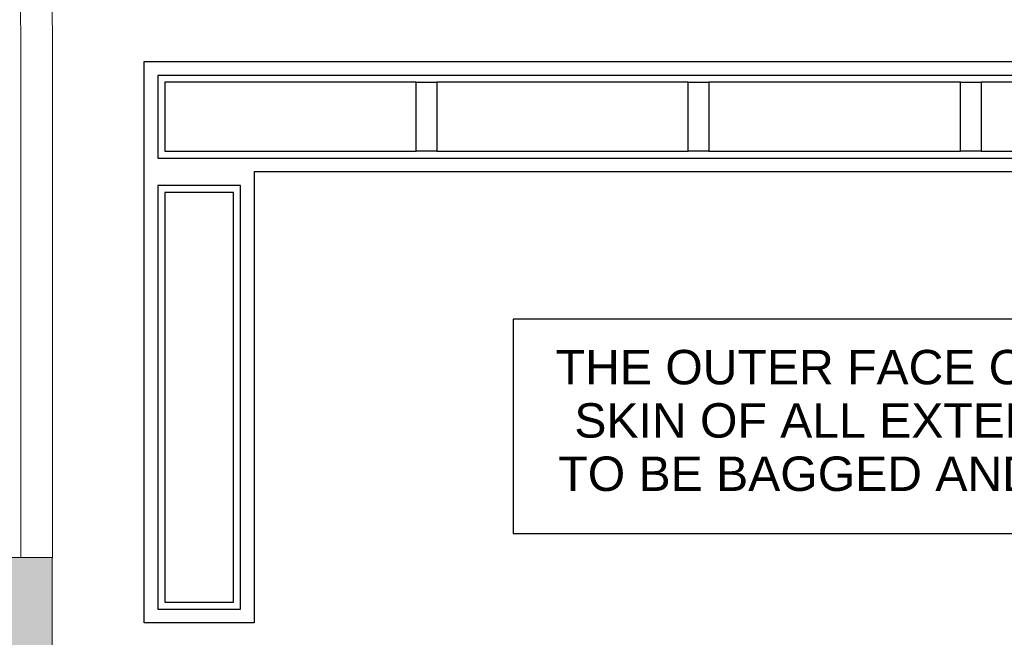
# Model space of a CAD drawing. Header units: millimetres. Extents: x -115474967 to 444143, y -74377 to 241828222.
# Tile 404 of 590: x 48965 to 52538, y -15932 to -13690. Entities that reach past the tile are written whole.
import ezdxf

# ---------------------------------------------------------------- set-up
doc = ezdxf.new("R2010")
doc.units = ezdxf.units.MM
doc.header["$MEASUREMENT"] = 0
doc.layers.add('00-3 Elev 03', color=9, linetype='Continuous')
for name, color, linetype, lineweight in [('1HATCH', 8, 'Continuous', 0), ('2 Walls', 4, 'Continuous', 50), ('GENERAL_WORKING_AND_SCRAT1_Pen_No__2', 1, 'Continuous', 25)]:
    doc.layers.add(name, color=color, linetype=linetype, lineweight=lineweight)
doc.layers.add('Room Names_Pen_No__7', color=7, linetype='Continuous', lineweight=5, true_color=0x9f07ff)
doc.styles.add('GENERATED_STYLE_2', font='arial.ttf')

msp = doc.modelspace()

# ---------------------------------------------------------------- hatches: boundary and pattern name
at = {"layer": '1HATCH'}
h = msp.add_hatch(dxfattribs=at)
h.set_pattern_fill('AR-CONC', color=256, scale=5)
h.set_pattern_definition([(50, (35203.988, -481.208), (35.86301, -3.137607), [3.75, -41.25]), (355, (35203.988, -481.21), (-6.937567, 37.609607), [3, -33]), (100.45144, (35206.976, -481.47), (28.92544, 34.472), [3.18701, -35.057106]), (46.1842, (35203.99, -471.21), (53.36207, -8.27596), [5.625, -61.875]), (96.63564, (35208.435, -471.9), (46.7331, 48.70593), [4.78052, -52.58569]), (351.18416, (35203.99, -471.21), (46.7331, 48.70593), [4.5, -49.5]), (21, (35208.988, -473.708), (29.845353, -20.130945), [3.75, -41.25]), (326, (35208.988, -473.71), (12.165767, 36.2575), [3, -33]), (71.45144, (35211.475, -475.386), (42.01112, 16.12656), [3.18701, -35.057106]), (37.5, (35203.988, -481.208), (0.607993, 16.644693), [0, -32.6, 0, -33.5, 0, -33.125]), (7.5, (35203.988, -481.208), (13.153477, 19.720586), [0, -19.1, 0, -31.85, 0, -12.625]), (327.5, (35192.838, -481.208), (26.691122, -1.127744), [0, -12.5, 0, -39, 0, -51.75]), (317.5, (35187.838, -481.208), (29.159308, 5.00525), [0, -16.25, 0, -25.9, 0, -36.75])])
h.paths.add_polyline_path([(48737.37645, -15642.52117), (48737.37647, -16042.52108), (48210.53898, -16042.52108), (48210.53918, -15642.52118), (47985.73103, -15642.52118), (47988.99788, -16242.52118), (49082.37633, -16242.52133), (49082.37647, -15642.52119)])

# ---------------------------------------------------------------- linework, layer by layer
at = {"layer": '00-3 Elev 03'}
for p, q in [((49416.21733, -13892.52104), (49416.21733, -13842.52143)), ((49416.21733, -13842.52143), (55416.21737, -13842.52143)), ((49416.21733, -14192.5211), (49416.21733, -13892.52104)), ((49466.21754, -13892.52104), (49466.21754, -14192.5211)), ((55366.21776, -13892.52104), (49466.21754, -13892.52104)), ((49491.21735, -13917.52144), (49491.21735, -14167.5213)), ((50403.71744, -13917.52144), (49491.21735, -13917.52144)), ((50403.71744, -14167.5213), (50403.71744, -13917.52144)), ((50403.71744, -13917.52144), (50478.71745, -13917.52144)), ((50478.71745, -13917.52144), (50478.71745, -14167.5213)), ((51391.21754, -13917.52144), (50478.71745, -13917.52144)), ((51391.21754, -14167.5213), (51391.21754, -13917.52144)), ((51391.21754, -13917.52144), (51466.21755, -13917.52144)), ((51466.21755, -13917.52144), (51466.21755, -14167.5213)), ((52378.71764, -13917.52144), (51466.21755, -13917.52144)), ((52378.71764, -14167.5213), (52378.71764, -13917.52144)), ((52378.71764, -13917.52144), (52453.71766, -13917.52144)), ((52453.71766, -13917.52144), (52453.71766, -14167.5213)), ((53366.21774, -13917.52144), (52453.71766, -13917.52144)), ((49491.21735, -14167.5213), (50403.71744, -14167.5213)), ((50478.71745, -14167.5213), (50403.71744, -14167.5213)), ((50478.71745, -14167.5213), (51391.21754, -14167.5213)), ((51466.21755, -14167.5213), (51391.21754, -14167.5213)), ((51466.21755, -14167.5213), (52378.71764, -14167.5213)), ((52453.71766, -14167.5213), (52378.71764, -14167.5213)), ((52453.71766, -14167.5213), (53366.21774, -14167.5213)), ((49416.21733, -14242.52131), (49416.21733, -14192.5211)), ((49466.21754, -14192.5211), (55366.21776, -14192.5211)), ((49416.21733, -14292.52093), (49416.21733, -14242.52131)), ((55416.21737, -14242.52131), (49816.21781, -14242.52131)), ((55416.21737, -14242.52131), (49816.21781, -14242.52131)), ((49816.21781, -14242.52131), (49816.21781, -14292.52093)), ((49416.21733, -15829.7546), (49416.21733, -14292.52093)), ((49466.21754, -14292.52093), (49466.21754, -15829.7546)), ((49766.2176, -14292.52093), (49466.21754, -14292.52093)), ((49491.21735, -14317.52133), (49491.21735, -15804.75479)), ((49741.21779, -14317.52133), (49491.21735, -14317.52133)), ((49741.21779, -15804.75479), (49741.21779, -14317.52133)), ((49766.2176, -15829.7546), (49766.2176, -14292.52093)), ((49816.21781, -14292.52093), (49816.21781, -15829.7546)), ((49491.21735, -15804.75479), (49741.21779, -15804.75479)), ((49416.21733, -15879.7548), (49416.21733, -15829.7546)), ((49466.21754, -15829.7546), (49766.2176, -15829.7546)), ((49816.21781, -15829.7546), (49816.21781, -15879.7548)), ((49816.21781, -15879.7548), (49416.21733, -15879.7548))]:
    msp.add_line(p, q, dxfattribs=at)
at = {"layer": '2 Walls', "lineweight": 5}
for points in [[(49082.37653, -11777.86685), (48967.37653, -11777.86685), (48968.63278, -15642.52119), (49083.63278, -15642.52119)], [(48737.37647, -15642.52119), (48737.37647, -16042.52118), (48210.53918, -16042.52118), (48210.53918, -15642.52118), (47985.73103, -15642.52118), (47985.73103, -16242.52118), (49082.37647, -16242.52118), (49082.37647, -15642.52119)]]:
    msp.add_lwpolyline(points, close=True, dxfattribs=at)
at = {"layer": 'GENERAL_WORKING_AND_SCRAT1_Pen_No__2', "color": 1, "linetype": 'Continuous', "lineweight": 25, "flags": 128}
msp.add_lwpolyline([(53835.47984, -14777.5296), (50755.95967, -14777.5296), (50755.95967, -15554.90925), (53835.47984, -15554.90925)], close=True, dxfattribs=at)

# ---------------------------------------------------------------- texts
at = {"layer": 'Room Names_Pen_No__7', "color": 190, "linetype": 'Continuous', "lineweight": 5, "true_color": 0x9f07ff, "insert": (52311.92983, -14889.10748), "char_height": 125, "attachment_point": 2, "line_spacing_factor": 0.9285, "style": 'GENERATED_STYLE_2'}
msp.add_mtext('\\A1;{\\pqc;\\fArial|b0|i0|c0|p34;THE OUTER FACE OF THE INNER \\P\\pqc;\\fArial|b0|i0|c0|p34;SKIN OF ALL EXTERNAL WALLS \\P\\pqc;\\fArial|b0|i0|c0|p34;TO BE BAGGED AND BITUMISED.}', dxfattribs=at)

doc.saveas('drawing.dxf')
